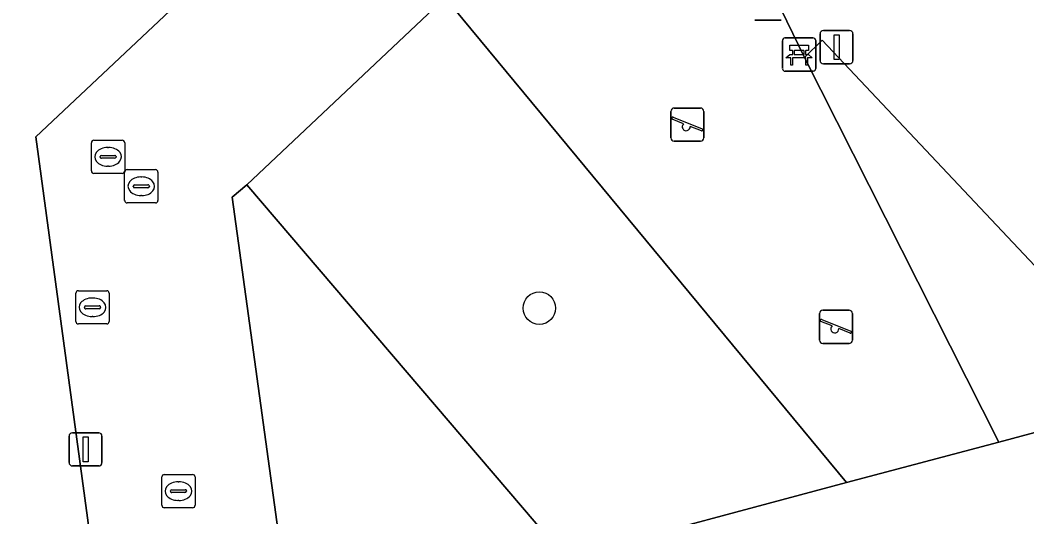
# Model space of a CAD drawing. Extents: x 162542 to 163147, y 380779 to 381521.
# Drawn here: x 162836.96 to 162867.22, y 381187.05 to 381202 of the extents above; entities that cross this region are included whole.
import ezdxf

# ---------------------------------------------------------------- set-up
doc = ezdxf.new("R2010")
doc.units = 0
for name, color, linetype in [('IMGEO_Afvalbak', 7, 'Continuous'), ('IMGEO_Bank', 7, 'Continuous'), ('IMGEO_Boom', 7, 'Continuous'), ('IMGEO_Brandkraan', 7, 'Continuous'), ('IMGEO_Erf', 7, 'Continuous'), ('IMGEO_Groenvoorziening', 7, 'Continuous'), ('IMGEO_Kolk', 7, 'Continuous'), ('IMGEO_Lichtmast', 7, 'Continuous'), ('IMGEO_Rioolput', 7, 'Continuous'), ('IMGEO_Speelvoorziening', 7, 'Continuous'), ('IMGEO_Terreindeel_zand', 7, 'Continuous'), ('IMGEO_Voetpad_open', 7, 'Continuous')]:
    doc.layers.add(name, color=color, linetype=linetype)

msp = doc.modelspace()

# ---------------------------------------------------------------- linework, layer by layer
at = {"layer": 'IMGEO_Afvalbak'}
for p, q in [((162859.837, 381202.002), (162859.047, 381202.002)), ((162859.047, 381202.002), (162859.837, 381202.002))]:
    msp.add_line(p, q, dxfattribs=at)
at = {"layer": 'IMGEO_Bank'}
for p, q in [((162859.876, 381200.541), (162859.876, 381201.382)), ((162859.876, 381201.382), (162859.876, 381200.541)), ((162859.951, 381201.466), (162860.792, 381201.466)), ((162860.792, 381201.466), (162859.951, 381201.466)), ((162860.876, 381201.391), (162860.876, 381200.55)), ((162860.876, 381200.55), (162860.876, 381201.391)), ((162860.185, 381200.972), (162860.185, 381201.078)), ((162860.229, 381201.078), (162860.229, 381200.972)), ((162860.517, 381201.084), (162860.235, 381201.084)), ((162860.235, 381200.966), (162860.517, 381200.966)), ((162860.523, 381200.972), (162860.523, 381201.078)), ((162860.567, 381201.078), (162860.567, 381200.972)), ((162860.573, 381200.864), (162860.18, 381200.864)), ((162860.801, 381200.466), (162859.96, 381200.466)), ((162859.96, 381200.466), (162860.801, 381200.466))]:
    msp.add_line(p, q, dxfattribs=at)
for points in [[(162860.179, 381201.084), (162860.093, 381201.084), (162860.093, 381201.245), (162860.656, 381201.245), (162860.656, 381201.084), (162860.573, 381201.084)], [(162860.123, 381200.864), (162859.981, 381200.864), (162860.093, 381200.966), (162860.179, 381200.966)], [(162860.573, 381200.966), (162860.656, 381200.966), (162860.768, 381200.864), (162860.629, 381200.864)], [(162860.173, 381200.857), (162860.173, 381200.65), (162860.13, 381200.65), (162860.13, 381200.857)], [(162860.623, 381200.857), (162860.623, 381200.65), (162860.579, 381200.65), (162860.579, 381200.857)]]:
    msp.add_lwpolyline(points, dxfattribs=at)
for centre, radius, start, end in [((162859.954, 381201.388), 0.0779, 92.4484, 184.2845), ((162859.954, 381201.388), 0.0779, 92.4484, 184.2845), ((162860.798, 381201.388), 0.0779, 2.4484, 94.2845), ((162860.798, 381201.388), 0.0779, 2.4484, 94.2845), ((162860.178, 381201.077), 0.00671, 2.8957, 87.1043), ((162860.178, 381200.973), 0.00671, 272.8957, 357.1043), ((162860.235, 381201.077), 0.00671, 92.8957, 177.1043), ((162860.235, 381200.973), 0.00671, 182.8957, 267.1043), ((162860.517, 381201.077), 0.00671, 2.8957, 87.1043), ((162860.517, 381200.973), 0.00671, 272.8957, 357.1043), ((162860.574, 381201.077), 0.00671, 92.8957, 177.1043), ((162860.574, 381200.973), 0.00671, 182.8957, 267.1043), ((162860.123, 381200.857), 0.00671, 2.8957, 87.1043), ((162860.18, 381200.857), 0.00671, 92.8957, 177.1043), ((162860.572, 381200.857), 0.00671, 2.8957, 87.1043), ((162860.629, 381200.857), 0.00671, 92.8957, 177.1043), ((162859.954, 381200.544), 0.0779, 182.4484, 274.2845), ((162859.954, 381200.544), 0.0779, 182.4484, 274.2845), ((162860.798, 381200.544), 0.0779, 272.4484, 4.2845), ((162860.798, 381200.544), 0.0779, 272.4484, 4.2845)]:
    msp.add_arc(centre, radius, start, end, dxfattribs=at)
at = {"layer": 'IMGEO_Boom'}
msp.add_circle((162852.566, 381193.333), 0.489, dxfattribs=at)
at = {"layer": 'IMGEO_Brandkraan'}
for p, q in [((162838.633, 381192.932), (162838.633, 381193.784)), ((162838.708, 381193.858), (162839.56, 381193.858)), ((162839.634, 381193.784), (162839.634, 381192.932)), ((162838.892, 381193.352), (162838.892, 381193.364)), ((162838.935, 381193.401), (162839.333, 381193.401)), ((162839.121, 381193.638), (162839.146, 381193.638)), ((162839.376, 381193.364), (162839.376, 381193.352)), ((162839.33, 381193.315), (162838.932, 381193.315)), ((162839.144, 381193.078), (162839.119, 381193.078)), ((162839.56, 381192.858), (162838.708, 381192.858))]:
    msp.add_line(p, q, dxfattribs=at)
for points in [[(162838.633, 381192.932), (162838.633, 381193.784)], [(162838.708, 381193.858), (162839.56, 381193.858)], [(162839.634, 381193.784), (162839.634, 381192.932)], [(162839.56, 381192.858), (162838.708, 381192.858)]]:
    msp.add_lwpolyline(points, dxfattribs=at)
for centre, radius, start, end in [((162838.71, 381193.782), 0.0765, 91.552, 178.448), ((162838.71, 381193.782), 0.0765, 91.552, 178.448), ((162839.558, 381193.782), 0.0765, 1.552, 88.448), ((162839.558, 381193.782), 0.0765, 1.552, 88.448), ((162838.932, 381193.361), 0.0403, 85.8775, 175.7526), ((162838.929, 381193.351), 0.0366, 178.938, 274.7102), ((162839.333, 381193.358), 0.043, 264.8664, 352.4533), ((162839.337, 381193.363), 0.0386, 1.7309, 96.639), ((162838.71, 381192.934), 0.0765, 181.552, 268.448), ((162838.71, 381192.934), 0.0765, 181.552, 268.448), ((162839.558, 381192.934), 0.0765, 271.552, 358.448), ((162839.558, 381192.934), 0.0765, 271.552, 358.448)]:
    msp.add_arc(centre, radius, start, end, dxfattribs=at)
for centre, major_axis, ratio, start_param, end_param in [((162839.12, 381193.358), (-0.387, 0.002), 0.722429, 4.712389, 7.853982), ((162839.145, 381193.358), (-0.39, 0.002), 0.717154, 1.570796, 4.712389)]:
    msp.add_ellipse(centre, major_axis=major_axis, ratio=ratio, start_param=start_param, end_param=end_param, dxfattribs=at)
at = {"layer": 'IMGEO_Erf'}
msp.add_lwpolyline([(162854.244, 381218.405), (162850.296, 381214.687), (162846.347, 381210.968), (162842.398, 381207.25), (162838.449, 381203.531), (162832.278, 381210.085), (162830.676, 381208.577), (162834.584, 381204.427), (162835.7, 381200.87), (162834.263, 381199.478), (162834.983, 381194.156), (162835.704, 381188.832), (162836.425, 381183.507), (162837.145, 381178.183), (162837.866, 381172.858), (162838.587, 381167.534), (162839.308, 381162.209), (162839.945, 381157.499), (162842.87, 381158.314), (162837.429, 381198.492), (162894.031, 381251.782)], dxfattribs=at)
at = {"layer": 'IMGEO_Groenvoorziening'}
for points in [[(162853.348, 381185.821), (162861.8, 381188.085), (162849.737, 381202.685), (162843.774, 381197.046)], [(162866.381, 381189.299), (162871.229, 381190.605), (162861.066, 381201.401), (162860.535, 381200.874)], [(162845.945, 381183.837), (162853.348, 381185.821), (162843.774, 381197.046), (162843.333, 381196.675), (162845.122, 381183.618)]]:
    msp.add_lwpolyline(points, close=True, dxfattribs=at)
at = {"layer": 'IMGEO_Kolk'}
for p, q in [((162840.099, 381196.575), (162840.099, 381197.427)), ((162840.174, 381197.501), (162841.026, 381197.501)), ((162841.1, 381197.427), (162841.1, 381196.575)), ((162840.358, 381196.995), (162840.358, 381197.007)), ((162840.401, 381197.044), (162840.799, 381197.044)), ((162840.587, 381197.281), (162840.612, 381197.281)), ((162840.842, 381197.007), (162840.842, 381196.995)), ((162840.796, 381196.958), (162840.398, 381196.958)), ((162840.61, 381196.721), (162840.585, 381196.721)), ((162841.026, 381196.501), (162840.174, 381196.501)), ((162841.216, 381187.399), (162841.216, 381188.251)), ((162841.291, 381188.325), (162842.143, 381188.325)), ((162842.217, 381188.251), (162842.217, 381187.399)), ((162841.704, 381188.105), (162841.729, 381188.105)), ((162841.475, 381187.819), (162841.475, 381187.831)), ((162841.913, 381187.782), (162841.515, 381187.782)), ((162841.518, 381187.868), (162841.916, 381187.868)), ((162841.959, 381187.831), (162841.959, 381187.819)), ((162842.143, 381187.325), (162841.291, 381187.325)), ((162841.727, 381187.545), (162841.702, 381187.545))]:
    msp.add_line(p, q, dxfattribs=at)
for points in [[(162840.099, 381196.575), (162840.099, 381197.427)], [(162840.174, 381197.501), (162841.026, 381197.501)], [(162841.1, 381197.427), (162841.1, 381196.575)], [(162841.026, 381196.501), (162840.174, 381196.501)], [(162841.216, 381187.399), (162841.216, 381188.251)], [(162841.291, 381188.325), (162842.143, 381188.325)], [(162842.217, 381188.251), (162842.217, 381187.399)], [(162842.143, 381187.325), (162841.291, 381187.325)]]:
    msp.add_lwpolyline(points, dxfattribs=at)
for centre, radius, start, end in [((162840.176, 381197.425), 0.0765, 91.552, 178.448), ((162840.176, 381197.425), 0.0765, 91.552, 178.448), ((162841.024, 381197.425), 0.0765, 1.552, 88.448), ((162841.024, 381197.425), 0.0765, 1.552, 88.448), ((162840.398, 381197.004), 0.0403, 85.8775, 175.7526), ((162840.395, 381196.994), 0.0366, 178.938, 274.7102), ((162840.799, 381197.001), 0.043, 264.8664, 352.4533), ((162840.803, 381197.006), 0.0386, 1.7309, 96.639), ((162840.176, 381196.577), 0.0765, 181.552, 268.448), ((162840.176, 381196.577), 0.0765, 181.552, 268.448), ((162841.024, 381196.577), 0.0765, 271.552, 358.448), ((162841.024, 381196.577), 0.0765, 271.552, 358.448), ((162841.293, 381188.249), 0.0765, 91.552, 178.448), ((162841.293, 381188.249), 0.0765, 91.552, 178.448), ((162842.141, 381188.249), 0.0765, 1.552, 88.448), ((162842.141, 381188.249), 0.0765, 1.552, 88.448), ((162841.515, 381187.828), 0.0403, 85.8775, 175.7526), ((162841.512, 381187.818), 0.0366, 178.938, 274.7102), ((162841.916, 381187.825), 0.043, 264.8664, 352.4533), ((162841.92, 381187.83), 0.0386, 1.7309, 96.639), ((162841.293, 381187.401), 0.0765, 181.552, 268.448), ((162841.293, 381187.401), 0.0765, 181.552, 268.448), ((162842.141, 381187.401), 0.0765, 271.552, 358.448), ((162842.141, 381187.401), 0.0765, 271.552, 358.448)]:
    msp.add_arc(centre, radius, start, end, dxfattribs=at)
for centre, major_axis, ratio, start_param, end_param in [((162840.586, 381197.001), (-0.387, 0.002), 0.722429, 4.712389, 7.853982), ((162840.611, 381197.001), (-0.39, 0.002), 0.717154, 1.570796, 4.712389), ((162841.703, 381187.825), (-0.387, 0.002), 0.722429, 4.712389, 7.853982), ((162841.728, 381187.825), (-0.39, 0.002), 0.717154, 1.570796, 4.712389)]:
    msp.add_ellipse(centre, major_axis=major_axis, ratio=ratio, start_param=start_param, end_param=end_param, dxfattribs=at)
at = {"layer": 'IMGEO_Lichtmast'}
for p, q in [((162861.005, 381200.789), (162861.005, 381201.589)), ((162861.005, 381201.589), (162861.005, 381200.789)), ((162861.105, 381201.689), (162861.895, 381201.689)), ((162861.895, 381201.689), (162861.105, 381201.689)), ((162861.995, 381201.589), (162861.995, 381200.789)), ((162861.995, 381200.789), (162861.995, 381201.589)), ((162861.895, 381200.689), (162861.105, 381200.689)), ((162861.105, 381200.689), (162861.895, 381200.689)), ((162838.428, 381188.682), (162838.428, 381189.482)), ((162838.428, 381189.482), (162838.428, 381188.682)), ((162838.528, 381189.582), (162839.318, 381189.582)), ((162839.318, 381189.582), (162838.528, 381189.582)), ((162839.418, 381189.482), (162839.418, 381188.682)), ((162839.418, 381188.682), (162839.418, 381189.482)), ((162839.318, 381188.582), (162838.528, 381188.582)), ((162838.528, 381188.582), (162839.318, 381188.582))]:
    msp.add_line(p, q, dxfattribs=at)
for points in [[(162861.425, 381201.564), (162861.575, 381201.564), (162861.575, 381200.814), (162861.425, 381200.814), (162861.425, 381201.564)], [(162838.848, 381189.457), (162838.998, 381189.457), (162838.998, 381188.707), (162838.848, 381188.707), (162838.848, 381189.457)]]:
    msp.add_lwpolyline(points, dxfattribs=at)
for centre, start, end in [((162861.105, 381201.589), 90, 180), ((162861.105, 381201.589), 90, 180), ((162861.895, 381201.589), 0, 90), ((162861.895, 381201.589), 360, 90), ((162861.105, 381200.789), 180, 270), ((162861.105, 381200.789), 180, 270), ((162861.895, 381200.789), 270, 0), ((162861.895, 381200.789), 270, 0), ((162838.528, 381189.482), 90, 180), ((162838.528, 381189.482), 90, 180), ((162839.318, 381189.482), 0, 90), ((162839.318, 381189.482), 360, 90), ((162838.528, 381188.682), 180, 270), ((162838.528, 381188.682), 180, 270), ((162839.318, 381188.682), 270, 0), ((162839.318, 381188.682), 270, 0)]:
    msp.add_arc(centre, 0.1, start, end, dxfattribs=at)
at = {"layer": 'IMGEO_Rioolput'}
for p, q in [((162839.1, 381197.461), (162839.1, 381198.313)), ((162839.175, 381198.387), (162840.027, 381198.387)), ((162840.101, 381198.313), (162840.101, 381197.461)), ((162839.359, 381197.881), (162839.359, 381197.893)), ((162839.402, 381197.93), (162839.8, 381197.93)), ((162839.588, 381198.167), (162839.613, 381198.167)), ((162839.843, 381197.893), (162839.843, 381197.881)), ((162839.797, 381197.844), (162839.399, 381197.844)), ((162839.611, 381197.607), (162839.586, 381197.607)), ((162840.027, 381197.387), (162839.175, 381197.387))]:
    msp.add_line(p, q, dxfattribs=at)
for points in [[(162839.1, 381197.461), (162839.1, 381198.313)], [(162839.175, 381198.387), (162840.027, 381198.387)], [(162840.101, 381198.313), (162840.101, 381197.461)], [(162840.027, 381197.387), (162839.175, 381197.387)]]:
    msp.add_lwpolyline(points, dxfattribs=at)
for centre, radius, start, end in [((162839.177, 381198.311), 0.0765, 91.552, 178.448), ((162839.177, 381198.311), 0.0765, 91.552, 178.448), ((162840.025, 381198.311), 0.0765, 1.552, 88.448), ((162840.025, 381198.311), 0.0765, 1.552, 88.448), ((162839.399, 381197.89), 0.0403, 85.8775, 175.7526), ((162839.804, 381197.892), 0.0386, 1.7309, 96.639), ((162839.396, 381197.88), 0.0366, 178.938, 274.7102), ((162839.8, 381197.887), 0.043, 264.8664, 352.4533), ((162839.177, 381197.463), 0.0765, 181.552, 268.448), ((162839.177, 381197.463), 0.0765, 181.552, 268.448), ((162840.025, 381197.463), 0.0765, 271.552, 358.448), ((162840.025, 381197.463), 0.0765, 271.552, 358.448)]:
    msp.add_arc(centre, radius, start, end, dxfattribs=at)
for centre, major_axis, ratio, start_param, end_param in [((162839.587, 381197.887), (-0.387, 0.002), 0.722429, 4.712389, 7.853982), ((162839.612, 381197.887), (-0.39, 0.002), 0.717154, 1.570796, 4.712389)]:
    msp.add_ellipse(centre, major_axis=major_axis, ratio=ratio, start_param=start_param, end_param=end_param, dxfattribs=at)
at = {"layer": 'IMGEO_Speelvoorziening'}
for p, q in [((162856.518, 381198.456), (162856.518, 381199.256)), ((162856.518, 381199.256), (162856.518, 381198.456)), ((162856.618, 381199.356), (162857.408, 381199.356)), ((162857.408, 381199.356), (162856.618, 381199.356)), ((162857.508, 381199.256), (162857.508, 381198.456)), ((162857.508, 381198.456), (162857.508, 381199.256)), ((162856.901, 381198.884), (162856.562, 381199.021)), ((162856.587, 381199.081), (162857.463, 381198.728)), ((162857.439, 381198.668), (162857.099, 381198.805)), ((162857.408, 381198.356), (162856.618, 381198.356)), ((162856.618, 381198.356), (162857.408, 381198.356)), ((162860.986, 381192.368), (162860.986, 381193.168)), ((162860.986, 381193.168), (162860.986, 381192.368)), ((162861.086, 381193.268), (162861.876, 381193.268)), ((162861.876, 381193.268), (162861.086, 381193.268)), ((162861.976, 381193.168), (162861.976, 381192.368)), ((162861.976, 381192.368), (162861.976, 381193.168)), ((162861.369, 381192.796), (162861.03, 381192.933)), ((162861.055, 381192.993), (162861.931, 381192.64)), ((162861.907, 381192.58), (162861.567, 381192.717)), ((162861.876, 381192.268), (162861.086, 381192.268)), ((162861.086, 381192.268), (162861.876, 381192.268))]:
    msp.add_line(p, q, dxfattribs=at)
for centre, radius, start, end in [((162856.618, 381199.256), 0.1, 90, 180), ((162856.618, 381199.256), 0.1, 90, 180), ((162857.408, 381199.256), 0.1, 0, 90), ((162857.408, 381199.256), 0.1, 360, 90), ((162856.575, 381199.051), 0.0327, 68.078, 248.078), ((162856.98, 381198.794), 0.12, 130.9928, 5.1632), ((162857.451, 381198.698), 0.0327, 248.078, 68.078), ((162856.618, 381198.456), 0.1, 180, 270), ((162856.618, 381198.456), 0.1, 180, 270), ((162857.408, 381198.456), 0.1, 270, 0), ((162857.408, 381198.456), 0.1, 270, 0), ((162861.086, 381193.168), 0.1, 90, 180), ((162861.086, 381193.168), 0.1, 90, 180), ((162861.876, 381193.168), 0.1, 0, 90), ((162861.876, 381193.168), 0.1, 360, 90), ((162861.043, 381192.963), 0.0327, 68.078, 248.078), ((162861.448, 381192.706), 0.12, 130.9928, 5.1632), ((162861.919, 381192.61), 0.0327, 248.078, 68.078), ((162861.086, 381192.368), 0.1, 180, 270), ((162861.086, 381192.368), 0.1, 180, 270), ((162861.876, 381192.368), 0.1, 270, 0), ((162861.876, 381192.368), 0.1, 270, 0)]:
    msp.add_arc(centre, radius, start, end, dxfattribs=at)
at = {"layer": 'IMGEO_Terreindeel_zand'}
msp.add_lwpolyline([(162860.535, 381200.874), (162857.703, 381206.728), (162854.551, 381207.255), (162851.572, 381204.492), (162849.737, 381202.685), (162861.8, 381188.085), (162866.381, 381189.299)], close=True, dxfattribs=at)
at = {"layer": 'IMGEO_Voetpad_open'}
for points in [[(162879.942, 381231.036), (162881.902, 381232.893), (162888.236, 381238.896), (162895.536, 381245.762), (162897.699, 381247.866), (162894.031, 381251.782), (162837.429, 381198.492), (162842.87, 381158.314), (162846.285, 381159.202), (162849.909, 381160.144), (162849.174, 381163.045), (162846.614, 381172.717), (162845.93, 381177.801), (162845.527, 381180.8), (162845.122, 381183.618), (162843.333, 381196.675), (162843.774, 381197.046), (162849.737, 381202.685), (162851.572, 381204.492), (162854.551, 381207.255), (162859.924, 381212.226), (162864.289, 381216.352), (162873.342, 381224.889), (162877.727, 381228.995)], [(162864.025, 381207.85), (162859.924, 381212.226), (162854.551, 381207.255), (162857.703, 381206.728), (162860.535, 381200.874), (162861.066, 381201.401), (162871.229, 381190.605), (162878.474, 381192.504), (162876.676, 381194.423), (162872.577, 381198.788)]]:
    msp.add_lwpolyline(points, close=True, dxfattribs=at)
msp.add_lwpolyline([(162871.229, 381190.605), (162866.381, 381189.299), (162861.8, 381188.085), (162853.348, 381185.821), (162845.945, 381183.837), (162845.122, 381183.618), (162845.527, 381180.8), (162849.437, 381181.742), (162851.718, 381182.292), (162856.439, 381183.551), (162861.025, 381184.774), (162863.413, 381185.411), (162868.056, 381186.649)], dxfattribs=at)

doc.saveas('drawing.dxf')
